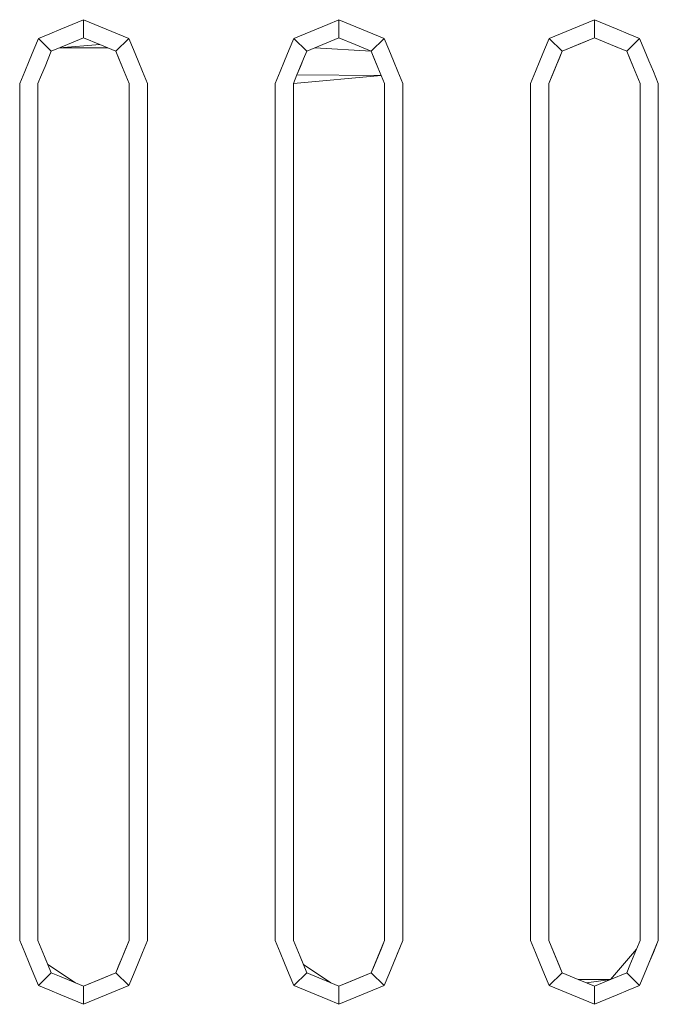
# Model space of a CAD drawing. Header units: millimetres. Extents: x -261 to 187, y -214 to 106.
# Tile 555 of 656: x -212.955 to -212.78, y 6.377 to 6.647. Entities that reach past the tile are written whole.
import ezdxf

# ---------------------------------------------------------------- set-up
doc = ezdxf.new("R2010")
doc.units = ezdxf.units.MM
doc.header["$LTSCALE"] = 0.005
doc.header["$MEASUREMENT"] = 0
doc.layers.add('IFC-Elemento construtivo genérico-Contorno', color=9, linetype='Continuous', lineweight=5)

msp = doc.modelspace()

# ---------------------------------------------------------------- linework, layer by layer
at = {"layer": 'IFC-Elemento construtivo genérico-Contorno', "lineweight": 5}
for p, q in [((-212.94097, 6.64577), (-212.93787, 6.64705)), ((-212.93787, 6.64204), (-212.93787, 6.64705)), ((-212.93787, 6.64705), (-212.93477, 6.64577)), ((-212.87084, 6.64577), (-212.86774, 6.64705)), ((-212.86774, 6.64204), (-212.86774, 6.64705)), ((-212.86774, 6.64705), (-212.86464, 6.64577)), ((-212.8007, 6.64577), (-212.7976, 6.64705)), ((-212.7976, 6.64204), (-212.7976, 6.64705)), ((-212.7976, 6.64705), (-212.7945, 6.64577)), ((-212.94717, 6.6432), (-212.94407, 6.64449)), ((-212.94407, 6.64449), (-212.94097, 6.64577)), ((-212.93477, 6.64577), (-212.93167, 6.64449)), ((-212.93167, 6.64449), (-212.92857, 6.6432)), ((-212.87704, 6.6432), (-212.87394, 6.64449)), ((-212.87394, 6.64449), (-212.87084, 6.64577)), ((-212.86464, 6.64577), (-212.86154, 6.64449)), ((-212.86154, 6.64449), (-212.85844, 6.6432)), ((-212.8069, 6.6432), (-212.8038, 6.64449)), ((-212.8038, 6.64449), (-212.8007, 6.64577)), ((-212.7945, 6.64577), (-212.7914, 6.64449)), ((-212.7914, 6.64449), (-212.7883, 6.6432)), ((-212.95155, 6.63882), (-212.95027, 6.64192)), ((-212.95027, 6.64192), (-212.94717, 6.6432)), ((-212.95027, 6.64192), (-212.94673, 6.63838)), ((-212.9423, 6.64021), (-212.93787, 6.64204)), ((-212.94008, 6.64113), (-212.93787, 6.64204)), ((-212.93787, 6.64204), (-212.93344, 6.64021)), ((-212.92901, 6.63838), (-212.92547, 6.64192)), ((-212.92857, 6.6432), (-212.92547, 6.64192)), ((-212.92547, 6.64192), (-212.92419, 6.63882)), ((-212.88142, 6.63882), (-212.88013, 6.64192)), ((-212.88013, 6.64192), (-212.87704, 6.6432)), ((-212.88013, 6.64192), (-212.87659, 6.63838)), ((-212.87217, 6.64021), (-212.86774, 6.64204)), ((-212.86774, 6.64204), (-212.86331, 6.64021)), ((-212.85888, 6.63838), (-212.85534, 6.64192)), ((-212.85844, 6.6432), (-212.85534, 6.64192)), ((-212.85534, 6.64192), (-212.85405, 6.63882)), ((-212.81129, 6.63882), (-212.81, 6.64192)), ((-212.81, 6.64192), (-212.8069, 6.6432)), ((-212.81, 6.64192), (-212.80646, 6.63838)), ((-212.80646, 6.63838), (-212.7976, 6.64204)), ((-212.80203, 6.64021), (-212.7976, 6.64204)), ((-212.7976, 6.64204), (-212.79318, 6.64021)), ((-212.78875, 6.63838), (-212.78521, 6.64192)), ((-212.7883, 6.6432), (-212.78521, 6.64192)), ((-212.78521, 6.64192), (-212.78392, 6.63882)), ((-212.95284, 6.63572), (-212.95155, 6.63882)), ((-212.94673, 6.63838), (-212.9423, 6.64021)), ((-212.94673, 6.63838), (-212.94451, 6.63929)), ((-212.94452, 6.63929), (-212.93344, 6.64021)), ((-212.94451, 6.63929), (-212.9423, 6.64021)), ((-212.94451, 6.63929), (-212.93122, 6.63929)), ((-212.9423, 6.64021), (-212.94008, 6.64113)), ((-212.93344, 6.64021), (-212.92901, 6.63838)), ((-212.93123, 6.63929), (-212.92901, 6.63838)), ((-212.92419, 6.63882), (-212.92291, 6.63572)), ((-212.8827, 6.63572), (-212.88142, 6.63882)), ((-212.87659, 6.63838), (-212.87217, 6.64021)), ((-212.87659, 6.63838), (-212.87438, 6.63929)), ((-212.87438, 6.63929), (-212.85888, 6.63838)), ((-212.86331, 6.64021), (-212.85888, 6.63838)), ((-212.85405, 6.63882), (-212.85277, 6.63572)), ((-212.81257, 6.63572), (-212.81129, 6.63882)), ((-212.80646, 6.63838), (-212.79982, 6.64113)), ((-212.80646, 6.63838), (-212.80203, 6.64021)), ((-212.80646, 6.63838), (-212.80425, 6.63929)), ((-212.80425, 6.63929), (-212.79982, 6.64113)), ((-212.79539, 6.64113), (-212.79096, 6.63929)), ((-212.79318, 6.64021), (-212.78875, 6.63838)), ((-212.79096, 6.63929), (-212.78875, 6.63838)), ((-212.78392, 6.63882), (-212.78264, 6.63572)), ((-212.94845, 6.63422), (-212.94673, 6.63838)), ((-212.94845, 6.63422), (-212.94759, 6.6363)), ((-212.94759, 6.6363), (-212.94673, 6.63838)), ((-212.92901, 6.63838), (-212.92718, 6.63395)), ((-212.92901, 6.63838), (-212.9281, 6.63616)), ((-212.9281, 6.63616), (-212.92626, 6.63173)), ((-212.87929, 6.63187), (-212.87745, 6.6363)), ((-212.87831, 6.63422), (-212.87745, 6.6363)), ((-212.87745, 6.6363), (-212.87659, 6.63838)), ((-212.85888, 6.63838), (-212.85705, 6.63395)), ((-212.85888, 6.63838), (-212.85796, 6.63616)), ((-212.85796, 6.63616), (-212.85613, 6.63173)), ((-212.81013, 6.62952), (-212.80646, 6.63838)), ((-212.80915, 6.63187), (-212.80646, 6.63838)), ((-212.80818, 6.63422), (-212.80646, 6.63838)), ((-212.80818, 6.63422), (-212.80732, 6.6363)), ((-212.80732, 6.6363), (-212.80646, 6.63838)), ((-212.78875, 6.63838), (-212.78691, 6.63395)), ((-212.78875, 6.63838), (-212.78783, 6.63616)), ((-212.78783, 6.63616), (-212.78691, 6.63395)), ((-212.95404, 6.63282), (-212.95284, 6.63572)), ((-212.94942, 6.63187), (-212.94845, 6.63422)), ((-212.92718, 6.63395), (-212.92626, 6.63173)), ((-212.92291, 6.63572), (-212.9217, 6.63282)), ((-212.88391, 6.63282), (-212.8827, 6.63572)), ((-212.87929, 6.63187), (-212.87831, 6.63422)), ((-212.85705, 6.63395), (-212.85613, 6.63173)), ((-212.85277, 6.63572), (-212.85157, 6.63282)), ((-212.81377, 6.63282), (-212.81257, 6.63572)), ((-212.80915, 6.63187), (-212.80818, 6.63422)), ((-212.78691, 6.63395), (-212.78508, 6.62952)), ((-212.78264, 6.63572), (-212.78143, 6.63282)), ((-212.9554, 6.62952), (-212.95404, 6.63282)), ((-212.95039, 6.62952), (-212.94942, 6.63187)), ((-212.92626, 6.63173), (-212.92535, 6.62952)), ((-212.9217, 6.63282), (-212.92034, 6.62952)), ((-212.88527, 6.62952), (-212.88391, 6.63282)), ((-212.88026, 6.62952), (-212.87929, 6.63187)), ((-212.88026, 6.62952), (-212.85613, 6.63173)), ((-212.87929, 6.63187), (-212.85613, 6.63173)), ((-212.85613, 6.63173), (-212.85521, 6.62952)), ((-212.85157, 6.63282), (-212.8502, 6.62952)), ((-212.81514, 6.62952), (-212.81377, 6.63282)), ((-212.81013, 6.62952), (-212.80915, 6.63187)), ((-212.78143, 6.63282), (-212.78007, 6.62952)), ((-212.9554, 6.39407), (-212.9554, 6.62952)), ((-212.95039, 6.39407), (-212.95039, 6.62952)), ((-212.92535, 6.39407), (-212.92535, 6.62952)), ((-212.92034, 6.39407), (-212.92034, 6.62952)), ((-212.88527, 6.39407), (-212.88527, 6.62952)), ((-212.88026, 6.39407), (-212.88026, 6.62952)), ((-212.85521, 6.39407), (-212.85521, 6.62952)), ((-212.8502, 6.39407), (-212.8502, 6.62952)), ((-212.81514, 6.39407), (-212.81514, 6.62952)), ((-212.81013, 6.39407), (-212.81013, 6.62952)), ((-212.78508, 6.39407), (-212.78508, 6.62952)), ((-212.78007, 6.39407), (-212.78007, 6.62952)), ((-212.9554, 6.39407), (-212.95404, 6.39078)), ((-212.95039, 6.39407), (-212.94856, 6.38964)), ((-212.95039, 6.39407), (-212.94948, 6.39186)), ((-212.9273, 6.38937), (-212.92535, 6.39407)), ((-212.92632, 6.39172), (-212.92535, 6.39407)), ((-212.9217, 6.39078), (-212.92034, 6.39407)), ((-212.88527, 6.39407), (-212.88391, 6.39078)), ((-212.88026, 6.39407), (-212.87843, 6.38964)), ((-212.88026, 6.39407), (-212.87934, 6.39186)), ((-212.85716, 6.38937), (-212.85521, 6.39407)), ((-212.85619, 6.39172), (-212.85521, 6.39407)), ((-212.85277, 6.38787), (-212.8502, 6.39407)), ((-212.85157, 6.39078), (-212.8502, 6.39407)), ((-212.81514, 6.39407), (-212.81377, 6.39078)), ((-212.81013, 6.39407), (-212.80829, 6.38964)), ((-212.81013, 6.39407), (-212.80646, 6.38521)), ((-212.81013, 6.39407), (-212.80921, 6.39186)), ((-212.78605, 6.39172), (-212.78508, 6.39407)), ((-212.78264, 6.38787), (-212.78007, 6.39407)), ((-212.78143, 6.39078), (-212.78007, 6.39407)), ((-212.95404, 6.39078), (-212.95284, 6.38787)), ((-212.94948, 6.39186), (-212.94764, 6.38743)), ((-212.94856, 6.38964), (-212.94673, 6.38521)), ((-212.9273, 6.38937), (-212.92632, 6.39172)), ((-212.92291, 6.38787), (-212.9217, 6.39078)), ((-212.88391, 6.39078), (-212.8827, 6.38787)), ((-212.87934, 6.39186), (-212.87751, 6.38743)), ((-212.87843, 6.38964), (-212.87659, 6.38521)), ((-212.85802, 6.38729), (-212.85619, 6.39172)), ((-212.85716, 6.38937), (-212.85619, 6.39172)), ((-212.85277, 6.38787), (-212.85157, 6.39078)), ((-212.81377, 6.39078), (-212.81257, 6.38787)), ((-212.80921, 6.39186), (-212.80829, 6.38964)), ((-212.80829, 6.38964), (-212.80738, 6.38743)), ((-212.80829, 6.38964), (-212.80646, 6.38521)), ((-212.79318, 6.38338), (-212.78605, 6.39172)), ((-212.78789, 6.38729), (-212.78605, 6.39172)), ((-212.78264, 6.38787), (-212.78143, 6.39078)), ((-212.95284, 6.38787), (-212.95155, 6.38477)), ((-212.94764, 6.38743), (-212.94008, 6.38247)), ((-212.92901, 6.38521), (-212.9273, 6.38937)), ((-212.92901, 6.38521), (-212.92815, 6.38729)), ((-212.92815, 6.38729), (-212.9273, 6.38937)), ((-212.92419, 6.38477), (-212.92291, 6.38787)), ((-212.8827, 6.38787), (-212.88142, 6.38477)), ((-212.87751, 6.38743), (-212.86994, 6.38246)), ((-212.85888, 6.38521), (-212.85716, 6.38937)), ((-212.85888, 6.38521), (-212.85802, 6.38729)), ((-212.85802, 6.38729), (-212.85716, 6.38937)), ((-212.85405, 6.38477), (-212.85277, 6.38787)), ((-212.81257, 6.38787), (-212.81129, 6.38477)), ((-212.80738, 6.38743), (-212.80646, 6.38521)), ((-212.78875, 6.38521), (-212.78789, 6.38729)), ((-212.78392, 6.38477), (-212.78264, 6.38787)), ((-212.95155, 6.38477), (-212.95027, 6.38167)), ((-212.95027, 6.38167), (-212.94673, 6.38521)), ((-212.94673, 6.38521), (-212.94451, 6.3843)), ((-212.94451, 6.3843), (-212.9423, 6.38338)), ((-212.93787, 6.38155), (-212.92901, 6.38521)), ((-212.93344, 6.38338), (-212.92901, 6.38521)), ((-212.93344, 6.38338), (-212.93123, 6.3843)), ((-212.93123, 6.3843), (-212.92901, 6.38521)), ((-212.92901, 6.38521), (-212.92547, 6.38167)), ((-212.92547, 6.38167), (-212.92419, 6.38477)), ((-212.88142, 6.38477), (-212.88013, 6.38167)), ((-212.88013, 6.38167), (-212.87659, 6.38521)), ((-212.87659, 6.38521), (-212.87217, 6.38338)), ((-212.86774, 6.38155), (-212.85888, 6.38521)), ((-212.86331, 6.38338), (-212.85888, 6.38521)), ((-212.86331, 6.38338), (-212.8611, 6.3843)), ((-212.8611, 6.3843), (-212.85888, 6.38521)), ((-212.85888, 6.38521), (-212.85534, 6.38167)), ((-212.85534, 6.38167), (-212.85405, 6.38477)), ((-212.81129, 6.38477), (-212.81, 6.38167)), ((-212.81, 6.38167), (-212.80646, 6.38521)), ((-212.80646, 6.38521), (-212.80203, 6.38338)), ((-212.80646, 6.38521), (-212.80425, 6.3843)), ((-212.80425, 6.3843), (-212.80203, 6.38338)), ((-212.79318, 6.38338), (-212.78875, 6.38521)), ((-212.78875, 6.38521), (-212.78521, 6.38167)), ((-212.78521, 6.38167), (-212.78392, 6.38477)), ((-212.95027, 6.38167), (-212.94717, 6.38039)), ((-212.9423, 6.38338), (-212.94008, 6.38247)), ((-212.94008, 6.38247), (-212.93787, 6.38155)), ((-212.93787, 6.38155), (-212.93344, 6.38338)), ((-212.93787, 6.38155), (-212.93566, 6.38247)), ((-212.93787, 6.37654), (-212.93787, 6.38155)), ((-212.93566, 6.38247), (-212.93344, 6.38338)), ((-212.92857, 6.38039), (-212.92547, 6.38167)), ((-212.88013, 6.38167), (-212.87704, 6.38039)), ((-212.87217, 6.38338), (-212.86774, 6.38155)), ((-212.86995, 6.38247), (-212.86774, 6.38155)), ((-212.86774, 6.38155), (-212.86331, 6.38338)), ((-212.86774, 6.38155), (-212.86552, 6.38247)), ((-212.86774, 6.37654), (-212.86774, 6.38155)), ((-212.86552, 6.38247), (-212.86331, 6.38338)), ((-212.85844, 6.38039), (-212.85534, 6.38167)), ((-212.81, 6.38167), (-212.8069, 6.38039)), ((-212.80203, 6.38338), (-212.7976, 6.38155)), ((-212.80203, 6.38338), (-212.79318, 6.38338)), ((-212.79982, 6.38247), (-212.79318, 6.38338)), ((-212.79982, 6.38247), (-212.7976, 6.38155)), ((-212.7976, 6.38155), (-212.79318, 6.38338)), ((-212.7976, 6.38155), (-212.79539, 6.38247)), ((-212.7976, 6.37654), (-212.7976, 6.38155)), ((-212.79539, 6.38247), (-212.79318, 6.38338)), ((-212.7883, 6.38039), (-212.78521, 6.38167)), ((-212.94717, 6.38039), (-212.94407, 6.3791)), ((-212.94407, 6.3791), (-212.94097, 6.37782)), ((-212.93477, 6.37782), (-212.93167, 6.3791)), ((-212.93167, 6.3791), (-212.92857, 6.38039)), ((-212.87704, 6.38039), (-212.87394, 6.3791)), ((-212.87394, 6.3791), (-212.87084, 6.37782)), ((-212.86464, 6.37782), (-212.86154, 6.3791)), ((-212.86154, 6.3791), (-212.85844, 6.38039)), ((-212.8069, 6.38039), (-212.8038, 6.3791)), ((-212.8038, 6.3791), (-212.8007, 6.37782)), ((-212.7945, 6.37782), (-212.7914, 6.3791)), ((-212.7914, 6.3791), (-212.7883, 6.38039)), ((-212.94097, 6.37782), (-212.93787, 6.37654)), ((-212.93787, 6.37654), (-212.93477, 6.37782)), ((-212.87084, 6.37782), (-212.86774, 6.37654)), ((-212.86774, 6.37654), (-212.86464, 6.37782)), ((-212.8007, 6.37782), (-212.7976, 6.37654)), ((-212.7976, 6.37654), (-212.7945, 6.37782))]:
    msp.add_line(p, q, dxfattribs=at)

doc.saveas('drawing.dxf')
